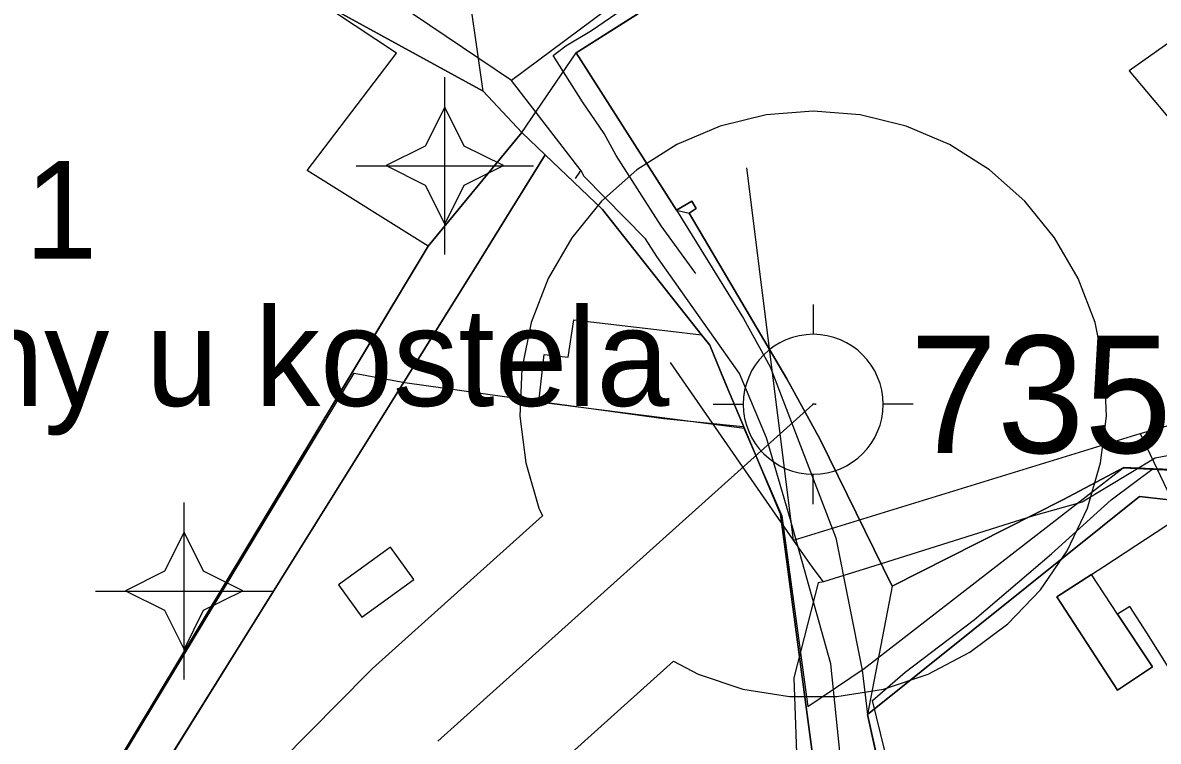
# Model space of a CAD drawing. Extents: x -690419 to -685080, y -987825 to -981190.
# Drawn here: x -687360.7 to -687244.6, y -985804 to -985730.5 of the extents above; entities that cross this region are included whole.
import ezdxf

# ---------------------------------------------------------------- set-up
doc = ezdxf.new("R2010")
doc.units = 0
for name, color, linetype in [('_DOPLNĚK BUDOVY', 7, 'Continuous'), ('Architektonicky cenná stavba drobna krizky', 7, 'Continuous'), ('BPEJ I-II ochrana', 7, 'Continuous'), ('Elektro VN 35 nadzemní (S)', 7, 'Continuous'), ('Elektro VN 35 podzemni (S)', 7, 'Continuous'), ('Elektro VN trafostanice (S)', 7, 'Continuous'), ('Elektro VN trafostanice (S) - popis', 7, 'Continuous'), ('Implicitní', 7, 'Continuous'), ('Intravilan (S)', 7, 'Continuous'), ('OP elektro VN (S)', 7, 'Continuous'), ('Památková zóna městská (S)', 7, 'Continuous'), ('Plochy občanské vybavení - hřbitovy OH (S)', 7, 'Continuous'), ('Plochy občanské vybavení veřejné OV (S)', 7, 'Continuous'), ('Plochy smíšené obytné městské SM (S)', 7, 'Continuous'), ('Plochy veřejná prostranství všeobecná PU (S)', 7, 'Continuous'), ('Plynovod STL (S)', 7, 'Continuous'), ('Regulační bloky STABILIZOVANÉ (S)', 7, 'Continuous'), ('Regulační kódy STABILIZOVANÉ (S)', 7, 'Continuous'), ('Spoje - komunikační vedení bez rozlišení provozovanál (S)', 7, 'Continuous'), ('Trasy cykloturistické (S)', 7, 'Continuous'), ('Trasy turistické (S)', 7, 'Continuous'), ('VKP registrovaný (S)', 7, 'Continuous'), ('VKP registrovaný popis (S)', 7, 'Continuous'), ('Vodovodní řady (S)', 7, 'Continuous')]:
    doc.layers.add(name, color=color, linetype=linetype)

# ---------------------------------------------------------------- blocks, each defined once
blk = doc.blocks.new('_TRAFO S')
at = {"layer": 'Implicitní'}
for p, q in [((0, 0), (0, -3)), ((-10, -10), (-7, -10)), ((10, -10), (7, -10)), ((0, -20), (0, -17))]:
    blk.add_line(p, q, dxfattribs=at)
for start, end in [(0, 180), (180, 0)]:
    blk.add_arc((0, -10), 7, start, end, dxfattribs=at)
blk = doc.blocks.new('UNNAMED')
at = {"layer": 'Implicitní'}
for p, q in [((0, -0.5), (0, 0.5)), ((-0.5, 0), (0.5, 0))]:
    blk.add_line(p, q, dxfattribs=at)

msp = doc.modelspace()

# ---------------------------------------------------------------- linework, layer by layer
at = {"layer": '_DOPLNĚK BUDOVY'}
for p, q in [((-687323.08, -985784.16), (-687328.4, -985788.02)), ((-687320.69, -985787.46), (-687323.08, -985784.16)), ((-687248.73, -985791), (-687251.4, -985786.95)), ((-687328.4, -985788.02), (-687326.01, -985791.32)), ((-687326.01, -985791.32), (-687320.69, -985787.46))]:
    msp.add_line(p, q, dxfattribs=at)
msp.add_lwpolyline([(-687251.4, -985786.95), (-687254.95, -985789.24), (-687248.75, -985798.78), (-687245.17, -985796.4), (-687248.73, -985791)], dxfattribs=at)
at = {"layer": 'Architektonicky cenná stavba drobna krizky'}
for points in [[(-687317.53, -985739.13), (-687319.53, -985743.13), (-687323.53, -985745.13), (-687319.53, -985747.13), (-687317.53, -985751.13), (-687315.53, -985747.13), (-687311.53, -985745.13), (-687315.53, -985743.13)], [(-687344.18, -985782.62), (-687346.18, -985786.62), (-687350.18, -985788.62), (-687346.18, -985790.62), (-687344.18, -985794.62), (-687342.18, -985790.62), (-687338.18, -985788.62), (-687342.18, -985786.62)]]:
    msp.add_lwpolyline(points, close=True, dxfattribs=at)
at = {"layer": 'BPEJ I-II ochrana'}
for p, q in [((-687241.47, -985731.1), (-687247.54, -985735.44)), ((-687247.54, -985735.44), (-687224.41, -985763.05)), ((-687307.26, -985744.02), (-687310.77, -985749.69)), ((-687301.39, -985749.61), (-687307.26, -985744.02)), ((-687310.77, -985749.69), (-687313.96, -985754.85)), ((-687291.27, -985762.44), (-687301.39, -985749.61)), ((-687313.96, -985754.85), (-687337.97, -985793.37)), ((-687304.92, -985764.73), (-687304.34, -985760.9)), ((-687304.34, -985760.9), (-687294.72, -985762.03)), ((-687294.72, -985762.03), (-687291.27, -985762.44)), ((-687307.9, -985769.33), (-687307.35, -985764.46)), ((-687307.35, -985764.46), (-687304.92, -985764.73)), ((-687295.29, -985770.94), (-687307.9, -985769.33)), ((-687286.89, -985772.01), (-687295.29, -985770.94)), ((-687283.19, -985780.77), (-687286.89, -985772.01)), ((-687246.49, -985778.96), (-687258.01, -985788.23)), ((-687234.95, -985780.28), (-687246.49, -985778.96)), ((-687276.72, -985829.45), (-687283.19, -985780.77)), ((-687250.13, -985786.13), (-687242.6, -985781.18)), ((-687254.95, -985789.24), (-687251.4, -985786.95)), ((-687251.4, -985786.95), (-687250.13, -985786.13)), ((-687258.01, -985788.23), (-687274.29, -985801.29)), ((-687248.75, -985798.78), (-687254.95, -985789.24)), ((-687247.5, -985790.22), (-687248.73, -985791)), ((-687245.76, -985792.91), (-687247.5, -985790.22)), ((-687248.73, -985791), (-687245.17, -985796.4)), ((-687243.55, -985796.39), (-687245.76, -985792.91)), ((-687337.97, -985793.37), (-687356.4, -985822.93)), ((-687245.17, -985796.4), (-687248.75, -985798.78)), ((-687274.29, -985801.29), (-687267.17, -985833.81))]:
    msp.add_line(p, q, dxfattribs=at)
at = {"layer": 'Elektro VN 35 nadzemní (S)'}
msp.add_lwpolyline([(-687318.22, -985804.02), (-687279.89, -985769.56), (-687279.89, -985769.49), (-687279.62, -985769.49), (-687279.62, -985769.61)], dxfattribs=at)
at = {"layer": 'Elektro VN 35 podzemni (S)'}
for points in [[(-687249.38, -985779.32), (-687245.11, -985776.11), (-687234.72, -985776.49), (-687222.12, -985777.87), (-687219.27, -985778.13), (-687214.74, -985774.51), (-687210.81, -985773.1), (-687187.75, -985755.18), (-687173.25, -985745.22), (-687160.97, -985736.65), (-687155.99, -985733.68), (-687152.34, -985731.54), (-687146.42, -985727.52), (-687143.84, -985725.91), (-687145.68, -985722.89), (-687150.21, -985716.09), (-687154.05, -985709.36)], [(-687258.76, -985842), (-687266.73, -985833.89), (-687267.19, -985831.67), (-687269.79, -985818.95), (-687272.13, -985806.68), (-687273.79, -985799.86), (-687270.45, -985796.96), (-687263.37, -985791.56), (-687255.51, -985784.84), (-687249.38, -985779.32)]]:
    msp.add_lwpolyline(points, dxfattribs=at)
at = {"layer": 'Intravilan (S)'}
msp.add_lwpolyline([(-687360.73, -985822.4), (-687341.83, -985790.97), (-687339.1, -985786.43), (-687319.21, -985753.35), (-687309.64, -985741.75), (-687304.09, -985733.59), (-687293.84, -985749.68), (-687286.99, -985760.78), (-687284.26, -985765.7), (-687277.56, -985783.22), (-687274.86, -985796.74), (-687274.29, -985801.29), (-687258.01, -985788.23), (-687246.49, -985778.96), (-687234.95, -985780.28)], dxfattribs=at)
at = {"layer": 'OP elektro VN (S)'}
for points in [[(-687294.14, -985795.82), (-687291.62, -985797.14), (-687287.04, -985798.67), (-687282.27, -985799.44), (-687277.45, -985799.44), (-687272.68, -985798.67), (-687268.1, -985797.14), (-687263.83, -985794.9), (-687259.97, -985791.99), (-687256.62, -985788.51), (-687253.88, -985784.54), (-687251.81, -985780.18), (-687250.47, -985775.54), (-687249.88, -985770.75), (-687250.08, -985765.92), (-687251.04, -985761.19), (-687252.76, -985756.68), (-687255.17, -985752.5), (-687258.22, -985748.76), (-687261.84, -985745.56), (-687265.92, -985742.98), (-687270.36, -985741.08), (-687275.05, -985739.93), (-687279.86, -985739.54), (-687284.67, -985739.93), (-687289.36, -985741.08), (-687293.8, -985742.98), (-687297.88, -985745.56), (-687301.5, -985748.76), (-687304.55, -985752.5), (-687306.96, -985756.68), (-687308.68, -985761.19), (-687309.64, -985765.92), (-687309.84, -985770.75), (-687309.25, -985775.54), (-687307.91, -985780.18), (-687307.53, -985780.97)], [(-687307.53, -985780.97), (-687324.9, -985796.58), (-687325.29, -985796.95), (-687325.32, -985796.98)], [(-687311.31, -985811.26), (-687294.14, -985795.82)], [(-687325.32, -985796.98), (-687325.33, -985796.99), (-687364.41, -985836.51)]]:
    msp.add_lwpolyline(points, dxfattribs=at)
at = {"layer": 'Památková zóna městská (S)'}
msp.add_lwpolyline([(-687360.74, -985822.58), (-687326.78, -985766.35), (-687321.6, -985767.3), (-687307.52, -985769.3), (-687295.12, -985770.98), (-687287.01, -985771.81), (-687283.08, -985780.97), (-687280.42, -985800.47), (-687274.63, -985796.56), (-687248.16, -985776.06), (-687236.92, -985776.58)], dxfattribs=at)
at = {"layer": 'Plochy občanské vybavení - hřbitovy OH (S)'}
msp.add_lwpolyline([(-687364.51, -985702.64), (-687356.55, -985709.07), (-687330.93, -985727.99), (-687313.6, -985737.52), (-687309.64, -985741.75), (-687319.21, -985753.35), (-687339.1, -985786.43), (-687341.83, -985790.97), (-687360.73, -985822.4)], dxfattribs=at)
at = {"layer": 'Plochy občanské vybavení veřejné OV (S)'}
msp.add_lwpolyline([(-687387.68, -985861.82), (-687376.82, -985849.51), (-687356.4, -985822.93), (-687337.97, -985793.37), (-687313.96, -985754.85), (-687310.77, -985749.69), (-687307.26, -985744.02), (-687301.39, -985749.61), (-687291.27, -985762.44), (-687290.44, -985763.49), (-687289.01, -985767), (-687286.89, -985772.01), (-687283.19, -985780.77), (-687276.72, -985829.45), (-687272.4, -985861.98)], dxfattribs=at)
at = {"layer": 'Plochy smíšené obytné městské SM (S)'}
for points in [[(-687237.12, -985776.51), (-687248.1, -985776.01), (-687254.33, -985779.33), (-687271.8, -985788.16), (-687279.16, -985773.15), (-687282.54, -985766.94), (-687292.53, -985749.98), (-687291.82, -985749.53), (-687292.28, -985748.76), (-687293.84, -985749.68), (-687304.09, -985733.59), (-687294.22, -985727.32), (-687285.33, -985719.55), (-687279.55, -985714.07), (-687266.68, -985690.21), (-687255.65, -985678.53), (-687255.25, -985676.68), (-687253.77, -985669.81), (-687242.36, -985662.31)], [(-687235.89, -985837.02), (-687253.83, -985833.66), (-687267.17, -985833.81), (-687274.29, -985801.29), (-687258.01, -985788.23), (-687246.49, -985778.96), (-687234.95, -985780.28)]]:
    msp.add_lwpolyline(points, dxfattribs=at)
at = {"layer": 'Plochy veřejná prostranství všeobecná PU (S)'}
for p, q in [((-687294.22, -985727.32), (-687304.09, -985733.59)), ((-687313.6, -985737.52), (-687330.93, -985727.99)), ((-687304.09, -985733.59), (-687293.84, -985749.68)), ((-687309.64, -985741.75), (-687313.6, -985737.52)), ((-687319.21, -985753.35), (-687309.64, -985741.75)), ((-687307.26, -985744.02), (-687310.77, -985749.69)), ((-687301.39, -985749.61), (-687307.26, -985744.02)), ((-687293.84, -985749.68), (-687292.28, -985748.76)), ((-687292.28, -985748.76), (-687291.82, -985749.53)), ((-687310.77, -985749.69), (-687313.96, -985754.85)), ((-687291.27, -985762.44), (-687301.39, -985749.61)), ((-687291.82, -985749.53), (-687292.53, -985749.98)), ((-687292.53, -985749.98), (-687282.54, -985766.94)), ((-687339.1, -985786.43), (-687319.21, -985753.35)), ((-687313.96, -985754.85), (-687337.97, -985793.37)), ((-687290.44, -985763.49), (-687291.27, -985762.44)), ((-687289.01, -985767), (-687290.44, -985763.49)), ((-687286.89, -985772.01), (-687289.01, -985767)), ((-687282.54, -985766.94), (-687279.16, -985773.15)), ((-687283.19, -985780.77), (-687286.89, -985772.01)), ((-687279.16, -985773.15), (-687271.8, -985788.16)), ((-687254.33, -985779.33), (-687248.1, -985776.01)), ((-687248.1, -985776.01), (-687237.12, -985776.51)), ((-687246.49, -985778.96), (-687258.01, -985788.23)), ((-687234.95, -985780.28), (-687246.49, -985778.96)), ((-687271.8, -985788.16), (-687254.33, -985779.33)), ((-687276.72, -985829.45), (-687283.19, -985780.77)), ((-687341.83, -985790.97), (-687339.1, -985786.43)), ((-687258.01, -985788.23), (-687274.29, -985801.29)), ((-687360.73, -985822.4), (-687341.83, -985790.97)), ((-687337.97, -985793.37), (-687356.4, -985822.93)), ((-687274.29, -985801.29), (-687267.17, -985833.81))]:
    msp.add_line(p, q, dxfattribs=at)
at = {"layer": 'Plynovod STL (S)'}
msp.add_lwpolyline([(-687291.85, -985756.16), (-687291.96, -985756.02), (-687295.39, -985751.29), (-687300, -985744.09), (-687301.23, -985741.85), (-687303.43, -985738.59), (-687306.46, -985733.85), (-687305.15, -985732.86), (-687302.51, -985731.29), (-687296.6, -985727.21), (-687291.34, -985723.18), (-687287.61, -985720.15), (-687286.99, -985719.61), (-687286.16, -985718.73), (-687282.28, -985714.49), (-687278.62, -985709.61), (-687274.85, -985703.14), (-687271.47, -985697.35), (-687269.73, -985694.07), (-687267.87, -985690.49), (-687267.98, -985689.36), (-687267.79, -985688.26), (-687267.53, -985686.74), (-687266.66, -985685.93)], dxfattribs=at)
at = {"layer": 'Regulační bloky STABILIZOVANÉ (S)'}
for p, q in [((-687294.22, -985727.32), (-687304.09, -985733.59)), ((-687313.6, -985737.52), (-687330.93, -985727.99)), ((-687304.09, -985733.59), (-687293.84, -985749.68)), ((-687309.64, -985741.75), (-687313.6, -985737.52)), ((-687319.21, -985753.35), (-687309.64, -985741.75)), ((-687307.26, -985744.02), (-687310.77, -985749.69)), ((-687301.39, -985749.61), (-687307.26, -985744.02)), ((-687293.84, -985749.68), (-687292.28, -985748.76)), ((-687292.28, -985748.76), (-687291.82, -985749.53)), ((-687310.77, -985749.69), (-687313.96, -985754.85)), ((-687291.27, -985762.44), (-687301.39, -985749.61)), ((-687291.82, -985749.53), (-687292.53, -985749.98)), ((-687292.53, -985749.98), (-687282.54, -985766.94)), ((-687339.1, -985786.43), (-687319.21, -985753.35)), ((-687313.96, -985754.85), (-687337.97, -985793.37)), ((-687290.44, -985763.49), (-687291.27, -985762.44)), ((-687289.01, -985767), (-687290.44, -985763.49)), ((-687286.89, -985772.01), (-687289.01, -985767)), ((-687282.54, -985766.94), (-687279.16, -985773.15)), ((-687283.19, -985780.77), (-687286.89, -985772.01)), ((-687279.16, -985773.15), (-687271.8, -985788.16)), ((-687254.33, -985779.33), (-687248.1, -985776.01)), ((-687248.1, -985776.01), (-687237.12, -985776.51)), ((-687246.49, -985778.96), (-687258.01, -985788.23)), ((-687234.95, -985780.28), (-687246.49, -985778.96)), ((-687271.8, -985788.16), (-687254.33, -985779.33)), ((-687276.72, -985829.45), (-687283.19, -985780.77)), ((-687341.83, -985790.97), (-687339.1, -985786.43)), ((-687258.01, -985788.23), (-687274.29, -985801.29)), ((-687360.73, -985822.4), (-687341.83, -985790.97)), ((-687337.97, -985793.37), (-687356.4, -985822.93)), ((-687274.29, -985801.29), (-687267.17, -985833.81))]:
    msp.add_line(p, q, dxfattribs=at)
for points in [[(-687237.12, -985776.51), (-687248.1, -985776.01), (-687254.33, -985779.33), (-687271.8, -985788.16), (-687279.16, -985773.15), (-687282.54, -985766.94), (-687292.53, -985749.98), (-687291.82, -985749.53), (-687292.28, -985748.76), (-687293.84, -985749.68), (-687304.09, -985733.59), (-687294.22, -985727.32), (-687285.33, -985719.55), (-687279.55, -985714.07), (-687266.68, -985690.21), (-687255.65, -985678.53), (-687255.25, -985676.68), (-687253.77, -985669.81), (-687242.36, -985662.31)], [(-687364.51, -985702.64), (-687356.55, -985709.07), (-687330.93, -985727.99), (-687313.6, -985737.52), (-687309.64, -985741.75), (-687319.21, -985753.35), (-687339.1, -985786.43), (-687341.83, -985790.97), (-687360.73, -985822.4)], [(-687387.68, -985861.82), (-687376.82, -985849.51), (-687356.4, -985822.93), (-687337.97, -985793.37), (-687313.96, -985754.85), (-687310.77, -985749.69), (-687307.26, -985744.02), (-687301.39, -985749.61), (-687291.27, -985762.44), (-687290.44, -985763.49), (-687289.01, -985767), (-687286.89, -985772.01), (-687283.19, -985780.77), (-687276.72, -985829.45), (-687272.4, -985861.98)], [(-687235.89, -985837.02), (-687253.83, -985833.66), (-687267.17, -985833.81), (-687274.29, -985801.29), (-687258.01, -985788.23), (-687246.49, -985778.96), (-687234.95, -985780.28)]]:
    msp.add_lwpolyline(points, dxfattribs=at)
at = {"layer": 'Spoje - komunikační vedení bez rozlišení provozovanál (S)'}
for points in [[(-687281.88, -985783.43), (-687286.66, -985745.36)], [(-687281.88, -985783.43), (-687294.44, -985765.26)], [(-687246.42, -985772.53), (-687226.83, -985766.97)], [(-687281.88, -985783.43), (-687246.42, -985772.53)], [(-687246.42, -985772.53), (-687241.98, -985781.92)], [(-687241.83, -985774.47), (-687244.89, -985775.07), (-687252.35, -985779.57), (-687257.35, -985780.96)], [(-687257.35, -985780.96), (-687273.57, -985786.07), (-687278.82, -985787.72)], [(-687278.82, -985787.72), (-687279.97, -985786.17), (-687281.88, -985783.43)], [(-687279.36, -985787.8), (-687281.85, -985797.54), (-687281.19, -985815.77), (-687277.65, -985839.55)], [(-687278.82, -985787.72), (-687279.36, -985787.8)]]:
    msp.add_lwpolyline(points, dxfattribs=at)
at = {"layer": 'Trasy cykloturistické (S)'}
msp.add_lwpolyline([(-687272.4, -985861.98), (-687276.72, -985829.45), (-687283.19, -985780.77), (-687286.89, -985772.01), (-687290.44, -985763.49), (-687291.27, -985762.44), (-687301.39, -985749.61), (-687307.26, -985744.02), (-687309.64, -985741.75), (-687313.6, -985737.52), (-687315.48, -985724.37), (-687297.54, -985721.09), (-687279.51, -985703.11), (-687263.82, -985676.62)], dxfattribs=at)
at = {"layer": 'Trasy turistické (S)'}
msp.add_lwpolyline([(-687266.93, -985672.57), (-687263.82, -985676.62), (-687259.55, -985682.66), (-687266.68, -985690.21), (-687279.55, -985714.07), (-687285.33, -985719.55), (-687294.22, -985727.32), (-687304.09, -985733.59), (-687293.84, -985749.68), (-687292.53, -985749.98), (-687282.54, -985766.94), (-687279.16, -985773.15), (-687271.8, -985788.16), (-687274.29, -985801.29), (-687267.17, -985833.81), (-687264.39, -985850.25), (-687264.08, -985858.01)], dxfattribs=at)
at = {"layer": 'VKP registrovaný (S)'}
msp.add_lwpolyline([(-687360.73, -985822.4), (-687319.21, -985753.35), (-687331.59, -985745.61), (-687322.45, -985733.63), (-687330.93, -985727.99)], dxfattribs=at)
at = {"layer": 'Vodovodní řady (S)'}
for points in [[(-687257.34, -985672.58), (-687264.42, -985682.84), (-687279.09, -985709.2), (-687286.55, -985717.67), (-687288.62, -985719.96), (-687310.71, -985736.42)], [(-687310.71, -985736.42), (-687373.99, -985693.77)], [(-687303.59, -985745.66), (-687310.71, -985736.42)], [(-687303.74, -985745.8), (-687304.19, -985746.44)], [(-687303.59, -985745.66), (-687303.74, -985745.8)], [(-687303.28, -985746.24), (-687303.59, -985745.66)], [(-687275.01, -985825.68), (-687278.06, -985796.11), (-687282.17, -985781.36), (-687284.63, -985772.96), (-687287.4, -985766.39), (-687295.84, -985754.41), (-687296.99, -985752.61), (-687303.28, -985746.24)]]:
    msp.add_lwpolyline(points, dxfattribs=at)

# ---------------------------------------------------------------- block references
at = {"layer": 'Architektonicky cenná stavba drobna krizky', "xscale": 18.11164, "yscale": 18.11164}
for p in [(-687317.52, -985745.15), (-687344.17, -985788.65)]:
    msp.add_blockref('UNNAMED', p, dxfattribs=at)
at = {"layer": 'Elektro VN trafostanice (S)', "xscale": 1.021991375, "yscale": 1.021991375}
msp.add_blockref('_TRAFO S', (-687279.86, -985759.32), dxfattribs=at)

# ---------------------------------------------------------------- texts
at = {"layer": 'Elektro VN trafostanice (S) - popis'}
msp.add_text('7351', height=12, dxfattribs=at).set_placement((-687269.98, -985774.52))
at = {"layer": 'Regulační kódy STABILIZOVANÉ (S)'}
msp.add_text('OH.1', height=10, dxfattribs=at).set_placement((-687384.25, -985754.65))
at = {"layer": 'VKP registrovaný popis (S)'}
msp.add_text('vzrostlé dřeviny u kostela', height=10, dxfattribs=at).set_placement((-687444.71, -985769.71))

doc.saveas('drawing.dxf')
